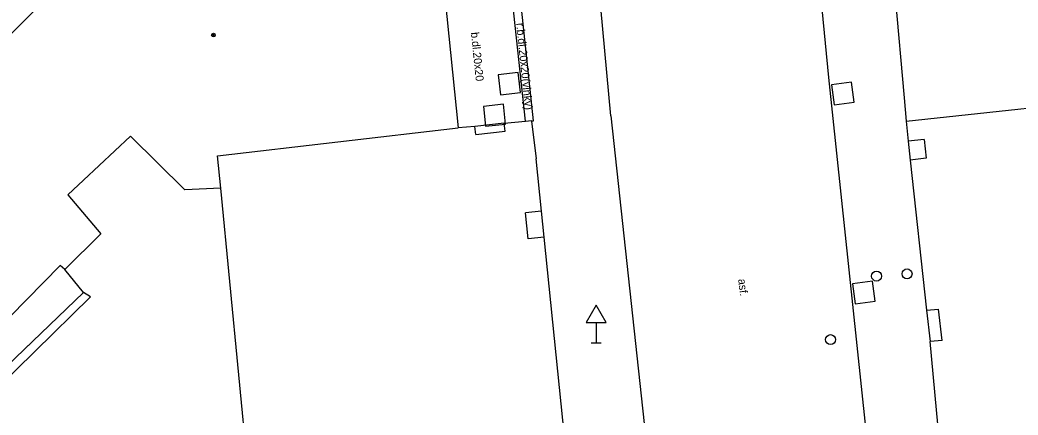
# Model space of a CAD drawing. Extents: x -600309 to -598967, y -1161267 to -1160292.
# Drawn here: x -599189.97 to -599140.08, y -1160342.5 to -1160322.74 of the extents above; entities that cross this region are included whole.
import ezdxf

# ---------------------------------------------------------------- set-up
doc = ezdxf.new("R2010")
doc.units = 0
for name, color, linetype in [('Level 10', 7, 'Continuous'), ('Level 11', 7, 'Continuous'), ('Level 26', 7, 'Continuous'), ('Level 28', 7, 'Continuous'), ('Level 31', 7, 'Continuous'), ('Level 34', 7, 'Continuous'), ('Level 39', 7, 'Continuous'), ('Level 40', 7, 'Continuous'), ('Level 5', 7, 'Continuous'), ('Level 6', 7, 'Continuous')]:
    doc.layers.add(name, color=color, linetype=linetype)

msp = doc.modelspace()

# ---------------------------------------------------------------- linework, layer by layer
at = {"layer": 'Level 10'}
for points in [[(-599149.54, -1160325.62), (-599150.48, -1160315.82), (-599150.96, -1160310.57)], [(-599160.44, -1160327.53), (-599161.51, -1160315.78)], [(-599146.49, -1160354.48), (-599149.54, -1160325.62)], [(-599160.44, -1160327.53), (-599157.47, -1160354.93)]]:
    msp.add_lwpolyline(points, dxfattribs=at)
at = {"layer": 'Level 11'}
for points in [[(-599164.3, -1160327.79), (-599165.04, -1160320.89)], [(-599164.7, -1160327.8), (-599165.41, -1160321.16)], [(-599164.4, -1160327.8), (-599164.3, -1160327.79)], [(-599186.8, -1160336.37), (-599187.7199, -1160335.2199)], [(-599186.8, -1160336.37), (-599192.32, -1160341.67), (-599201.81, -1160341.56), (-599205.2199, -1160338.32)], [(-599201.9099, -1160342.18), (-599192.03, -1160342.05), (-599186.44, -1160336.58), (-599186.8, -1160336.37)]]:
    msp.add_lwpolyline(points, dxfattribs=at)
at = {"layer": 'Level 26'}
for points in [[(-599165.9475, -1160326.4855), (-599164.9545, -1160326.3675), (-599165.0725, -1160325.3745), (-599166.0655, -1160325.4925)], [(-599149.2687, -1160326.9823), (-599148.2777, -1160326.8487), (-599148.4113, -1160325.8577), (-599149.4023, -1160325.9913)], [(-599166.6953, -1160328.0593), (-599165.7007, -1160327.9553), (-599165.8047, -1160326.9607), (-599166.7993, -1160327.0647)], [(-599148.2187, -1160336.9323), (-599147.2277, -1160336.7987), (-599147.3613, -1160335.8077), (-599148.3523, -1160335.9413)]]:
    msp.add_lwpolyline(points, close=True, dxfattribs=at)
at = {"layer": 'Level 28'}
msp.add_circle((-599149.45, -1160338.73), 0.25, dxfattribs=at)
at = {"layer": 'Level 31'}
for centre in [(-599147.15, -1160335.55), (-599145.63, -1160335.44)]:
    msp.add_circle(centre, 0.25, dxfattribs=at)
at = {"layer": 'Level 34'}
for p, q in [((-599161.16, -1160337.872), (-599161.16, -1160338.89)), ((-599161.41, -1160338.89), (-599160.91, -1160338.89))]:
    msp.add_line(p, q, dxfattribs=at)
msp.add_lwpolyline([(-599161.66, -1160337.872), (-599160.66, -1160337.872), (-599161.16, -1160337.006)], close=True, dxfattribs=at)
at = {"layer": 'Level 39'}
for radius in [0.09, 0.0398]:
    msp.add_circle((-599180.3, -1160323.5), radius, dxfattribs=at)
at = {"layer": 'Level 5'}
for points in [[(-599177.83, -1160310.79), (-599204.03, -1160337.11)], [(-599168.78, -1160321.14), (-599168.66, -1160322.27), (-599168.63, -1160322.57), (-599168.06, -1160328.13)], [(-599146.23, -1160321.58), (-599145.78, -1160326.64)], [(-599145.68, -1160327.81), (-599133.89, -1160326.53)], [(-599145.78, -1160326.64), (-599145.68, -1160327.81)], [(-599165.76, -1160327.91), (-599167.23, -1160328.07)], [(-599165.76, -1160327.91), (-599164.7, -1160327.8), (-599164.4, -1160327.77), (-599164.4, -1160327.8), (-599164.17, -1160329.68)], [(-599165.72, -1160328.31), (-599165.76, -1160327.91)], [(-599145.68, -1160327.81), (-599145.57, -1160328.8)], [(-599180.09, -1160329.54), (-599168.06, -1160328.13)], [(-599167.23, -1160328.07), (-599168.06, -1160328.13)], [(-599167.19, -1160328.47), (-599167.23, -1160328.07)], [(-599184.44, -1160328.55), (-599187.58, -1160331.49)], [(-599181.73, -1160331.24), (-599184.44, -1160328.55)], [(-599144.78, -1160328.72), (-599145.57, -1160328.8)], [(-599145.57, -1160328.8), (-599145.47, -1160329.75)], [(-599179.93, -1160331.15), (-599180.09, -1160329.54)], [(-599163.9, -1160332.3), (-599164.17, -1160329.68)], [(-599144.67, -1160329.66), (-599145.47, -1160329.75)], [(-599145.47, -1160329.75), (-599144.65, -1160337.26)], [(-599187.58, -1160331.49), (-599185.93, -1160333.43)], [(-599179.93, -1160331.15), (-599181.73, -1160331.24)], [(-599178.58, -1160345.1599), (-599179.93, -1160331.15)], [(-599163.9, -1160332.3), (-599164.7, -1160332.38)], [(-599163.77, -1160333.6), (-599163.9, -1160332.3)], [(-599185.93, -1160333.43), (-599187.7199, -1160335.2199)], [(-599163.77, -1160333.6), (-599164.57, -1160333.68)], [(-599161.55, -1160355.34), (-599163.77, -1160333.6)], [(-599187.96, -1160335.02), (-599192.96, -1160340.1)], [(-599187.7199, -1160335.2199), (-599187.96, -1160335.02)], [(-599144.65, -1160337.26), (-599144.05, -1160337.2)], [(-599144.65, -1160337.26), (-599144.48, -1160338.83)], [(-599143.88, -1160338.77), (-599144.48, -1160338.83)], [(-599143.61, -1160348.17), (-599144.48, -1160338.83)]]:
    msp.add_lwpolyline(points, dxfattribs=at)
at = {"layer": 'Level 6'}
for points in [[(-599167.19, -1160328.47), (-599165.72, -1160328.31)], [(-599144.78, -1160328.72), (-599144.67, -1160329.66)], [(-599164.57, -1160333.68), (-599164.7, -1160332.38)], [(-599143.88, -1160338.77), (-599144.05, -1160337.2)]]:
    msp.add_lwpolyline(points, dxfattribs=at)

# ---------------------------------------------------------------- texts
at = {"layer": 'Level 40'}
for s, height, rotation, p in [('r.b.dl.20x20(vlnky)', 0.399996, 275.88792, (-599165.17, -1160322.91)), ('b.dl.20x20', 0.4, 275.88792, (-599167.43, -1160323.37)), ('asf.', 0.4, 276.40259, (-599154.07, -1160335.71))]:
    msp.add_text(s, height=height, rotation=rotation, dxfattribs=at).set_placement(p)

doc.saveas('drawing.dxf')
